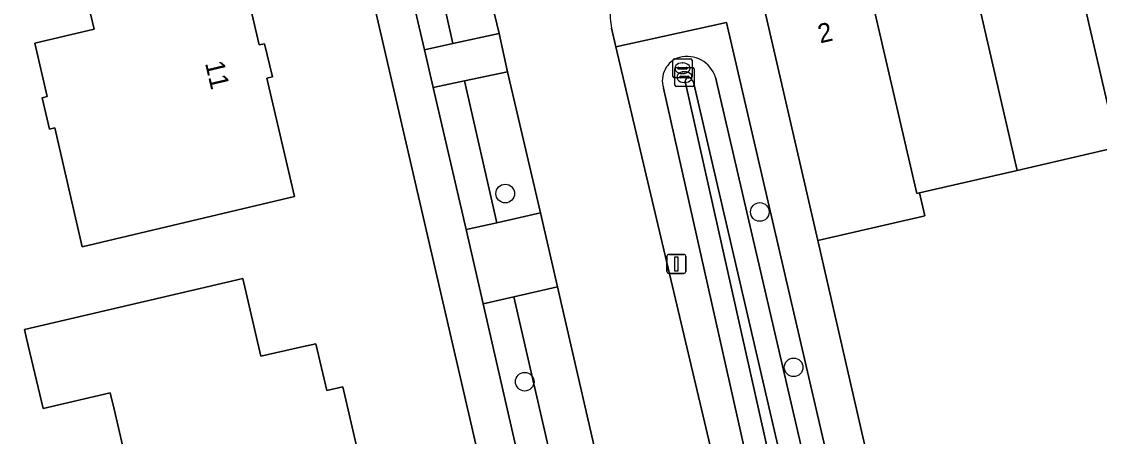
# Model space of a CAD drawing. Extents: x 156412 to 157779, y 382335 to 383768.
# Drawn here: x 156724.8 to 156781.3, y 382532.6 to 382554.4 of the extents above; entities that cross this region are included whole.
import ezdxf

# ---------------------------------------------------------------- set-up
doc = ezdxf.new("R2010")
doc.units = 0
for name, color, linetype in [('IMGEO_Berm_groen', 7, 'Continuous'), ('IMGEO_Boom', 7, 'Continuous'), ('IMGEO_Erf', 7, 'Continuous'), ('IMGEO_Greppel_droge_sloot', 7, 'Continuous'), ('IMGEO_Kolk', 7, 'Continuous'), ('IMGEO_Lichtmast', 7, 'Continuous'), ('IMGEO_Muur', 7, 'Continuous'), ('IMGEO_Oever', 7, 'Continuous'), ('IMGEO_Pand', 7, 'Continuous'), ('IMGEO_Pand_nummerreeks', 7, 'Continuous'), ('IMGEO_Parkeervlak_halfverhard', 7, 'Continuous'), ('IMGEO_Rijbaan_lokaal_gesloten', 7, 'Continuous'), ('IMGEO_Rijbaan_lokaal_open', 7, 'Continuous'), ('IMGEO_Voetpad_open', 7, 'Continuous')]:
    doc.layers.add(name, color=color, linetype=linetype)

msp = doc.modelspace()

# ---------------------------------------------------------------- linework, layer by layer
at = {"layer": 'IMGEO_Berm_groen'}
for points in [[(156746.61, 382556.797), (156745.089, 382556.441), (156745.901, 382552.932), (156747.386, 382553.258)], [(156748.007, 382551.305), (156746.361, 382550.955), (156748.095, 382543.494), (156749.7, 382543.859)], [(156750.596, 382539.967), (156748.98, 382539.595), (156751.144, 382530.124), (156751.594, 382528.262), (156753.199, 382528.63)]]:
    msp.add_lwpolyline(points, close=True, dxfattribs=at)
msp.add_lwpolyline([(156761.17, 382551.497), (156766.618, 382528.052), (156767.799, 382528.265), (156761.759, 382554.359), (156755.942, 382553.09), (156763.253, 382522.164), (156768.84, 382497.586), (156769.196, 382497.794), (156768.975, 382498.713), (156768.76, 382499.635), (156769.162, 382503.135), (156758.444, 382550.927)], dxfattribs=at)
for centre, radius, start, end in [((156759.652, 382551.318), 1.269, 107.0804, 197.919), ((156759.681, 382551.02), 1.563, 17.7566, 104.9037)]:
    msp.add_arc(centre, radius, start, end, dxfattribs=at)
at = {"layer": 'IMGEO_Boom'}
for centre in [(156750.14, 382545.387), (156763.499, 382544.422), (156765.273, 382536.267), (156751.163, 382535.513)]:
    msp.add_circle(centre, 0.489, dxfattribs=at)
at = {"layer": 'IMGEO_Erf'}
for points in [[(156752.438, 382451.193), (156764.119, 382465.046), (156760.304, 382481.722), (156756.624, 382497.478), (156749.185, 382529.649), (156731.446, 382606.382), (156727.839, 382622.057), (156720.348, 382620.401), (156721.249, 382616.488), (156722.772, 382616.838), (156724.915, 382607.561), (156715.64, 382605.418), (156713.892, 382612.982), (156707.186, 382611.397), (156705.872, 382617.015), (156705.651, 382617.283), (156696.258, 382615.091), (156722.867, 382500), (156729.689, 382470.495)], [(156735.81, 382558.276), (156736.407, 382555.866), (156736.6, 382555.912), (156737.229, 382553.184), (156737.511, 382553.25), (156737.919, 382551.51), (156737.637, 382551.444), (156739.087, 382545.232), (156727.941, 382542.595), (156726.504, 382548.835), (156726.221, 382548.77), (156725.842, 382550.409), (156726.105, 382550.482), (156725.463, 382553.276), (156728.571, 382554.008), (156727.991, 382556.455)], [(156734.136, 382540.407), (156736.368, 382540.926), (156737.306, 382536.85), (156739.393, 382537.323), (156740.204, 382537.506), (156740.776, 382535.058), (156741.624, 382535.247), (156742.933, 382529.583), (156731.282, 382526.906), (156729.618, 382534.069), (156729.416, 382534.937), (156725.893, 382534.106), (156725.018, 382537.78), (156724.904, 382538.26)]]:
    msp.add_lwpolyline(points, close=True, dxfattribs=at)
msp.add_lwpolyline([(156782.269, 382547.821), (156776.998, 382546.602), (156771.884, 382545.42), (156772.162, 382544.211), (156772.024, 382544.18), (156766.55, 382542.92), (156770.067, 382527.583), (156770.629, 382525.152), (156770.648, 382525.072), (156772.758, 382525.835), (156771.958, 382528.204), (156775.328, 382529.423), (156778.62, 382531.268), (156779.843, 382529.087), (156783.336, 382531.627)], dxfattribs=at)
at = {"layer": 'IMGEO_Greppel_droge_sloot'}
for points in [[(156759.578, 382551.27), (156770.846, 382500.975)], [(156765.467, 382527.785), (156760.034, 382551.167)]]:
    msp.add_lwpolyline(points, dxfattribs=at)
for centre, radius, start, end in [((156759.775, 382551.269), 0.197, 67.2439, 179.8451), ((156759.642, 382551.115), 0.395, 7.4967, 58.096)]:
    msp.add_arc(centre, radius, start, end, dxfattribs=at)
at = {"layer": 'IMGEO_Kolk'}
for p, q in [((156758.941, 382551.536), (156758.941, 382552.388)), ((156759.016, 382552.462), (156759.868, 382552.462)), ((156759.12, 382551.999), (156759.972, 382551.999)), ((156759.2, 382551.956), (156759.2, 382551.968)), ((156759.243, 382552.005), (156759.641, 382552.005)), ((156759.429, 382552.242), (156759.454, 382552.242)), ((156759.684, 382551.968), (156759.684, 382551.956)), ((156759.942, 382552.388), (156759.942, 382551.536)), ((156759.868, 382551.462), (156759.016, 382551.462)), ((156759.045, 382551.073), (156759.045, 382551.925)), ((156759.638, 382551.919), (156759.24, 382551.919)), ((156759.304, 382551.493), (156759.304, 382551.505)), ((156759.742, 382551.456), (156759.344, 382551.456)), ((156759.347, 382551.542), (156759.745, 382551.542)), ((156759.452, 382551.682), (156759.427, 382551.682)), ((156759.533, 382551.779), (156759.558, 382551.779)), ((156759.788, 382551.505), (156759.788, 382551.493)), ((156760.046, 382551.925), (156760.046, 382551.073)), ((156759.972, 382550.999), (156759.12, 382550.999)), ((156759.556, 382551.219), (156759.531, 382551.219))]:
    msp.add_line(p, q, dxfattribs=at)
for points in [[(156758.941, 382551.536), (156758.941, 382552.388)], [(156759.016, 382552.462), (156759.868, 382552.462)], [(156759.12, 382551.999), (156759.972, 382551.999)], [(156759.942, 382552.388), (156759.942, 382551.536)], [(156759.868, 382551.462), (156759.016, 382551.462)], [(156759.045, 382551.073), (156759.045, 382551.925)], [(156760.046, 382551.925), (156760.046, 382551.073)], [(156759.972, 382550.999), (156759.12, 382550.999)]]:
    msp.add_lwpolyline(points, dxfattribs=at)
for centre, radius, start, end in [((156759.018, 382552.386), 0.0765, 91.552, 178.448), ((156759.018, 382552.386), 0.0765, 91.552, 178.448), ((156759.122, 382551.923), 0.0765, 91.552, 178.448), ((156759.122, 382551.923), 0.0765, 91.552, 178.448), ((156759.24, 382551.965), 0.0403, 85.8775, 175.7526), ((156759.645, 382551.967), 0.0386, 1.7309, 96.639), ((156759.866, 382552.386), 0.0765, 1.552, 88.448), ((156759.866, 382552.386), 0.0765, 1.552, 88.448), ((156759.97, 382551.923), 0.0765, 1.552, 88.448), ((156759.97, 382551.923), 0.0765, 1.552, 88.448), ((156759.018, 382551.538), 0.0765, 181.552, 268.448), ((156759.018, 382551.538), 0.0765, 181.552, 268.448), ((156759.237, 382551.955), 0.0366, 178.938, 274.7102), ((156759.344, 382551.502), 0.0403, 85.8775, 175.7526), ((156759.341, 382551.492), 0.0366, 178.938, 274.7102), ((156759.641, 382551.962), 0.043, 264.8664, 352.4533), ((156759.745, 382551.499), 0.043, 264.8664, 352.4533), ((156759.749, 382551.504), 0.0386, 1.7309, 96.639), ((156759.866, 382551.538), 0.0765, 271.552, 358.448), ((156759.866, 382551.538), 0.0765, 271.552, 358.448), ((156759.122, 382551.075), 0.0765, 181.552, 268.448), ((156759.122, 382551.075), 0.0765, 181.552, 268.448), ((156759.97, 382551.075), 0.0765, 271.552, 358.448), ((156759.97, 382551.075), 0.0765, 271.552, 358.448)]:
    msp.add_arc(centre, radius, start, end, dxfattribs=at)
for centre, major_axis, ratio, start_param, end_param in [((156759.428, 382551.962), (-0.387, 0.002), 0.722429, 4.712389, 7.853982), ((156759.453, 382551.962), (-0.39, 0.002), 0.717154, 1.570796, 4.712389), ((156759.532, 382551.499), (-0.387, 0.002), 0.722429, 4.712389, 7.853982), ((156759.557, 382551.499), (-0.39, 0.002), 0.717154, 1.570796, 4.712389)]:
    msp.add_ellipse(centre, major_axis=major_axis, ratio=ratio, start_param=start_param, end_param=end_param, dxfattribs=at)
at = {"layer": 'IMGEO_Lichtmast'}
for p, q in [((156758.622, 382541.293), (156758.622, 382542.093)), ((156758.622, 382542.093), (156758.622, 382541.293)), ((156758.722, 382542.193), (156759.512, 382542.193)), ((156759.512, 382542.193), (156758.722, 382542.193)), ((156759.612, 382542.093), (156759.612, 382541.293)), ((156759.612, 382541.293), (156759.612, 382542.093)), ((156759.512, 382541.193), (156758.722, 382541.193)), ((156758.722, 382541.193), (156759.512, 382541.193))]:
    msp.add_line(p, q, dxfattribs=at)
msp.add_lwpolyline([(156759.042, 382542.068), (156759.192, 382542.068), (156759.192, 382541.318), (156759.042, 382541.318), (156759.042, 382542.068)], dxfattribs=at)
for centre, start, end in [((156758.722, 382542.093), 90, 180), ((156758.722, 382542.093), 90, 180), ((156759.512, 382542.093), 0, 90), ((156759.512, 382542.093), 360, 90), ((156758.722, 382541.293), 180, 270), ((156758.722, 382541.293), 180, 270), ((156759.512, 382541.293), 270, 0), ((156759.512, 382541.293), 270, 0)]:
    msp.add_arc(centre, 0.1, start, end, dxfattribs=at)
at = {"layer": 'IMGEO_Muur'}
msp.add_lwpolyline([(156770.067, 382527.583), (156766.55, 382542.92)], dxfattribs=at)
at = {"layer": 'IMGEO_Oever'}
for points in [[(156772.85, 382501.232), (156768.911, 382518.185), (156766.618, 382528.052), (156761.17, 382551.497)], [(156758.444, 382550.927), (156769.162, 382503.135), (156768.76, 382499.635), (156768.975, 382498.713), (156769.196, 382497.794), (156769.404, 382497.915), (156772.262, 382499.622)], [(156770.846, 382500.975), (156759.578, 382551.27)], [(156760.034, 382551.167), (156765.467, 382527.785), (156767.76, 382517.918), (156771.692, 382500.993)]]:
    msp.add_lwpolyline(points, dxfattribs=at)
for centre, radius, start, end in [((156759.652, 382551.318), 1.269, 107.0804, 197.919), ((156759.681, 382551.02), 1.563, 17.7566, 104.9037), ((156759.775, 382551.269), 0.197, 67.2439, 179.8451), ((156759.642, 382551.115), 0.395, 7.4967, 58.096)]:
    msp.add_arc(centre, radius, start, end, dxfattribs=at)
at = {"layer": 'IMGEO_Pand'}
for points in [[(156779.539, 382559.608), (156782.269, 382547.821), (156787.541, 382549.041), (156787.716, 382549.081), (156786.454, 382554.537), (156786.273, 382554.495), (156784.802, 382560.825)], [(156779.539, 382559.608), (156774.288, 382558.394), (156776.998, 382546.602), (156782.269, 382547.821)], [(156727.941, 382542.595), (156739.087, 382545.232), (156737.637, 382551.444), (156737.919, 382551.51), (156737.511, 382553.25), (156737.229, 382553.184), (156736.6, 382555.912), (156736.407, 382555.866), (156735.81, 382558.276), (156727.991, 382556.455), (156728.571, 382554.008), (156725.463, 382553.276), (156726.105, 382550.482), (156725.842, 382550.409), (156726.221, 382548.77), (156726.504, 382548.835)], [(156771.884, 382545.42), (156776.998, 382546.602), (156774.288, 382558.394), (156769.007, 382557.173), (156771.744, 382545.387)], [(156769.007, 382557.173), (156763.544, 382555.909), (156766.55, 382542.92), (156772.024, 382544.18), (156772.162, 382544.211), (156771.884, 382545.42), (156771.744, 382545.387)], [(156734.136, 382540.407), (156724.904, 382538.26), (156725.018, 382537.78), (156725.893, 382534.106), (156729.416, 382534.937), (156729.618, 382534.069), (156731.282, 382526.906), (156742.933, 382529.583), (156741.624, 382535.247), (156740.776, 382535.058), (156740.204, 382537.506), (156739.393, 382537.323), (156737.306, 382536.85), (156736.368, 382540.926)]]:
    msp.add_lwpolyline(points, close=True, dxfattribs=at)
at = {"layer": 'IMGEO_Parkeervlak_halfverhard'}
for points in [[(156748.966, 382557.349), (156746.61, 382556.797), (156747.386, 382553.258), (156749.814, 382553.79)], [(156750.255, 382551.783), (156748.007, 382551.305), (156749.7, 382543.859), (156751.983, 382544.378)], [(156752.886, 382540.494), (156750.596, 382539.967), (156753.199, 382528.63), (156755.483, 382529.155)]]:
    msp.add_lwpolyline(points, close=True, dxfattribs=at)
at = {"layer": 'IMGEO_Rijbaan_lokaal_gesloten'}
for points in [[(156740.236, 382622.783), (156734.534, 382619.97), (156737.465, 382607.39), (156738.207, 382604.05), (156741.046, 382591.789), (156741.818, 382588.464), (156744.762, 382575.716), (156745.66, 382571.818), (156746.528, 382567.964), (156747.014, 382565.93), (156748.216, 382560.704), (156748.966, 382557.349), (156749.814, 382553.79), (156750.255, 382551.783), (156751.983, 382544.378), (156752.886, 382540.494), (156755.483, 382529.155), (156756.267, 382525.73), (156758.98, 382513.885), (156759.765, 382510.456), (156762.517, 382498.436), (156762.868, 382496.904)], [(156770.161, 382494.89), (156769.901, 382495.677), (156769.645, 382496.868), (156769.404, 382497.915), (156769.196, 382497.794), (156768.84, 382497.586), (156763.253, 382522.164), (156755.942, 382553.09), (156755.709, 382554.074)]]:
    msp.add_lwpolyline(points, dxfattribs=at)
msp.add_arc((156762.73, 382555.103), 7.096, 180.0562, 188.3381, dxfattribs=at)
at = {"layer": 'IMGEO_Rijbaan_lokaal_open'}
msp.add_lwpolyline([(156751.983, 382544.378), (156749.7, 382543.859), (156748.095, 382543.494), (156748.98, 382539.595), (156750.596, 382539.967), (156752.886, 382540.494)], close=True, dxfattribs=at)
at = {"layer": 'IMGEO_Voetpad_open'}
for points in [[(156727.839, 382622.057), (156731.446, 382606.382), (156749.185, 382529.649), (156751.144, 382530.124), (156748.98, 382539.595), (156748.095, 382543.494), (156746.361, 382550.955), (156745.901, 382552.932), (156745.089, 382556.441), (156744.346, 382559.777), (156743.096, 382565.021), (156744.585, 382565.366), (156747.014, 382565.93), (156746.528, 382567.964), (156744.356, 382567.456), (156742.634, 382567.053), (156741.736, 382570.911), (156740.839, 382574.798), (156737.902, 382587.559), (156737.117, 382590.861), (156734.29, 382603.129), (156733.515, 382606.484), (156733.428, 382606.845), (156730.627, 382619.077)], [(156776.61, 382499.385), (156774.221, 382509.638), (156773.291, 382513.654), (156772.762, 382515.941), (156771.928, 382519.54), (156771.034, 382523.398), (156770.648, 382525.072), (156770.629, 382525.152), (156770.067, 382527.583), (156766.55, 382542.92), (156763.544, 382555.909), (156762.868, 382558.825), (156762.402, 382560.842), (156760.387, 382560.376), (156760.917, 382557.986)], [(156755.709, 382554.074), (156755.942, 382553.09), (156761.759, 382554.359), (156767.799, 382528.265), (156770.072, 382518.443), (156774.79, 382498.059), (156769.645, 382496.868), (156769.901, 382495.677), (156770.161, 382494.89), (156775.246, 382496.086), (156775.911, 382493.198), (156776.101, 382492.374)]]:
    msp.add_lwpolyline(points, dxfattribs=at)
msp.add_lwpolyline([(156749.814, 382553.79), (156747.386, 382553.258), (156745.901, 382552.932), (156746.361, 382550.955), (156748.007, 382551.305), (156750.255, 382551.783)], close=True, dxfattribs=at)
msp.add_arc((156762.73, 382555.103), 7.096, 180.0562, 188.3381, dxfattribs=at)

# ---------------------------------------------------------------- texts
at = {"layer": 'IMGEO_Pand_nummerreeks'}
for s, rotation, p in [('2', 13.0114, (156766.667, 382553.265)), ('11', 283.2052, (156734.38, 382552.235))]:
    msp.add_text(s, height=1, rotation=rotation, dxfattribs=at).set_placement(p)

doc.saveas('drawing.dxf')
